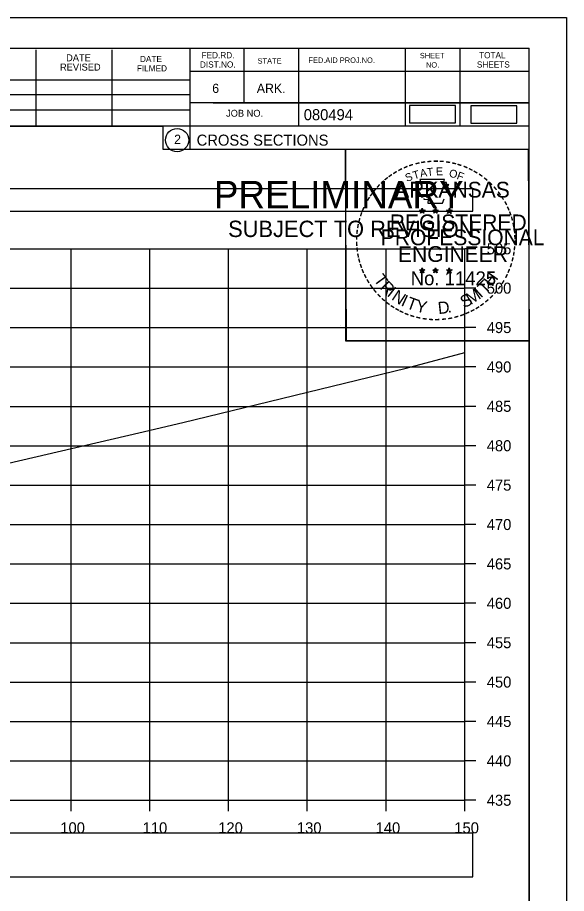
# Model space of a CAD drawing. Extents: x 1376273 to 1384221, y 378927 to 384592.
# Drawn here: x 1384151.1 to 1384220.8, y 381280.7 to 381391.9 of the extents above; entities that cross this region are included whole.
import ezdxf

# ---------------------------------------------------------------- set-up
doc = ezdxf.new("R2010")
doc.units = 0
for name, color, linetype in [('R_Axis', 7, 'Continuous'), ('R_Axis Annot', 7, 'Continuous'), ('R_Border', 7, 'Continuous'), ('R_Border PE', 7, 'Continuous'), ('R_Border Prem', 7, 'Continuous'), ('R_Drive', 7, 'Continuous'), ('R_Exist Surface', 7, 'Continuous'), ('R_Grid', 7, 'Continuous'), ('R_No Plot', 7, 'Continuous')]:
    doc.layers.add(name, color=color, linetype=linetype)

msp = doc.modelspace()

# ---------------------------------------------------------------- linework, layer by layer
at = {"layer": 'R_Axis'}
for p, q in [((1384207.91, 381292.51), (1384207.91, 381362.51)), ((1384209.31, 381362.51), (1384207.91, 381362.51)), ((1384209.31, 381357.51), (1384207.91, 381357.51)), ((1384209.31, 381352.51), (1384207.91, 381352.51)), ((1384209.31, 381347.51), (1384207.91, 381347.51)), ((1384209.31, 381342.51), (1384207.91, 381342.51)), ((1384209.31, 381337.51), (1384207.91, 381337.51)), ((1384209.31, 381332.51), (1384207.91, 381332.51)), ((1384209.31, 381327.51), (1384207.91, 381327.51)), ((1384209.31, 381322.51), (1384207.91, 381322.51)), ((1384209.31, 381317.51), (1384207.91, 381317.51)), ((1384209.31, 381312.51), (1384207.91, 381312.51)), ((1384209.31, 381307.51), (1384207.91, 381307.51)), ((1384209.31, 381302.51), (1384207.91, 381302.51)), ((1384209.31, 381297.51), (1384207.91, 381297.51)), ((1383907.91, 381292.51), (1384207.91, 381292.51)), ((1384157.91, 381291.11), (1384157.91, 381292.51)), ((1384167.91, 381291.11), (1384167.91, 381292.51)), ((1384177.91, 381291.11), (1384177.91, 381292.51)), ((1384187.91, 381291.11), (1384187.91, 381292.51)), ((1384197.91, 381291.11), (1384197.91, 381292.51)), ((1384207.91, 381291.11), (1384207.91, 381292.51)), ((1384209.31, 381292.51), (1384207.91, 381292.51))]:
    msp.add_line(p, q, dxfattribs=at)
at = {"layer": 'R_Axis Annot'}
for points in [[(1383907.13, 381367.28), (1384208.93, 381367.28), (1384208.93, 381370.1), (1383907.13, 381370.1)], [(1383907.13, 381282.81), (1384208.93, 381282.81), (1384208.93, 381288.33), (1383907.13, 381288.33)]]:
    msp.add_lwpolyline(points, close=True, dxfattribs=at)
at = {"layer": 'R_Border'}
for p, q in [((1383899.91, 381387.97), (1384216.09, 381387.97)), ((1384153.45, 381378.09), (1384153.45, 381387.77)), ((1384163.13, 381378.09), (1384163.13, 381387.77)), ((1384172.99, 381387.97), (1384172.99, 381375.17)), ((1384179.83, 381387.97), (1384179.83, 381381.03)), ((1384186.77, 381387.97), (1384186.77, 381378.09)), ((1384200.35, 381387.97), (1384200.35, 381378.09)), ((1384207.29, 381387.97), (1384207.29, 381378.09)), ((1384216.09, 381182.51), (1384216.09, 381387.97)), ((1384216.09, 381385.03), (1384172.99, 381385.03)), ((1384216.09, 381385.05), (1384216.09, 381385.05)), ((1384133.83, 381383.95), (1384172.99, 381383.95)), ((1384133.83, 381382.09), (1384172.99, 381382.09)), ((1384216.09, 381381.03), (1384172.99, 381381.03)), ((1384175.95, 381381.03), (1384216.09, 381381.03)), ((1384133.83, 381380.15), (1384172.99, 381380.15)), ((1384216.09, 381378.09), (1384133.83, 381378.09)), ((1384172.99, 381375.17), (1384216.09, 381375.17))]:
    msp.add_line(p, q, dxfattribs=at)
msp.add_circle((1384171.37, 381376.3), 1.47, dxfattribs=at)
at = {"layer": 'R_Border PE'}
for p, q in [((1384202.17, 381367.42), (1384202.52, 381367.31)), ((1384202.17, 381367.42), (1384202.43, 381367.38)), ((1384202.17, 381367.42), (1384202.41, 381367.3)), ((1384202.31, 381367.02), (1384202.52, 381367.31)), ((1384202.31, 381367.02), (1384202.43, 381367.26)), ((1384202.31, 381367.02), (1384202.52, 381367.23)), ((1384202.52, 381367.68), (1384202.48, 381367.43)), ((1384202.52, 381367.31), (1384202.52, 381367.68)), ((1384202.52, 381367.68), (1384202.57, 381367.43)), ((1384202.87, 381367.42), (1384202.52, 381367.31)), ((1384202.73, 381367.02), (1384202.52, 381367.31)), ((1384202.73, 381367.02), (1384202.52, 381367.23)), ((1384202.87, 381367.42), (1384202.58, 381367.37)), ((1384202.73, 381367.02), (1384202.6, 381367.31)), ((1384202.87, 381367.42), (1384202.66, 381367.32)), ((1384203.84, 381367.42), (1384204.19, 381367.31)), ((1384203.84, 381367.42), (1384204.1, 381367.38)), ((1384203.84, 381367.42), (1384204.08, 381367.3)), ((1384203.98, 381367.02), (1384204.19, 381367.31)), ((1384203.98, 381367.02), (1384204.1, 381367.26)), ((1384203.98, 381367.02), (1384204.19, 381367.23)), ((1384204.19, 381367.68), (1384204.15, 381367.43)), ((1384204.19, 381367.31), (1384204.19, 381367.68)), ((1384204.19, 381367.68), (1384204.24, 381367.43)), ((1384204.54, 381367.42), (1384204.19, 381367.31)), ((1384204.4, 381367.02), (1384204.19, 381367.31)), ((1384204.4, 381367.02), (1384204.19, 381367.23)), ((1384204.54, 381367.42), (1384204.25, 381367.37)), ((1384204.4, 381367.02), (1384204.27, 381367.31)), ((1384204.54, 381367.42), (1384204.33, 381367.32)), ((1384205.61, 381367.41), (1384205.96, 381367.3)), ((1384205.61, 381367.41), (1384205.86, 381367.37)), ((1384205.61, 381367.41), (1384205.84, 381367.29)), ((1384205.74, 381367), (1384205.96, 381367.3)), ((1384205.74, 381367), (1384205.87, 381367.25)), ((1384205.74, 381367), (1384205.95, 381367.22)), ((1384205.96, 381367.67), (1384205.91, 381367.41)), ((1384206.17, 381367), (1384205.95, 381367.22)), ((1384205.96, 381367.3), (1384205.96, 381367.67)), ((1384205.96, 381367.67), (1384206, 381367.42)), ((1384206.3, 381367.41), (1384205.96, 381367.3)), ((1384206.17, 381367), (1384205.96, 381367.3)), ((1384206.3, 381367.41), (1384206.02, 381367.36)), ((1384206.17, 381367), (1384206.03, 381367.29)), ((1384206.3, 381367.41), (1384206.1, 381367.31)), ((1384202.17, 381359.85), (1384202.52, 381359.74)), ((1384202.17, 381359.85), (1384202.42, 381359.81)), ((1384202.17, 381359.85), (1384202.41, 381359.73)), ((1384202.3, 381359.44), (1384202.52, 381359.74)), ((1384202.3, 381359.44), (1384202.43, 381359.69)), ((1384202.3, 381359.44), (1384202.52, 381359.66)), ((1384202.52, 381360.1), (1384202.48, 381359.85)), ((1384202.52, 381359.74), (1384202.52, 381360.1)), ((1384202.52, 381360.1), (1384202.57, 381359.85)), ((1384202.86, 381359.85), (1384202.52, 381359.74)), ((1384202.73, 381359.44), (1384202.52, 381359.74)), ((1384202.73, 381359.44), (1384202.52, 381359.66)), ((1384202.86, 381359.85), (1384202.58, 381359.8)), ((1384202.73, 381359.44), (1384202.59, 381359.73)), ((1384202.86, 381359.85), (1384202.66, 381359.75)), ((1384203.84, 381359.85), (1384204.19, 381359.74)), ((1384203.84, 381359.85), (1384204.09, 381359.81)), ((1384203.84, 381359.85), (1384204.07, 381359.73)), ((1384203.97, 381359.44), (1384204.19, 381359.74)), ((1384203.97, 381359.44), (1384204.1, 381359.69)), ((1384203.97, 381359.44), (1384204.18, 381359.66)), ((1384204.19, 381360.1), (1384204.15, 381359.85)), ((1384204.4, 381359.44), (1384204.18, 381359.66)), ((1384204.19, 381359.74), (1384204.19, 381360.1)), ((1384204.19, 381360.1), (1384204.24, 381359.85)), ((1384204.53, 381359.85), (1384204.19, 381359.74)), ((1384204.4, 381359.44), (1384204.19, 381359.74)), ((1384204.53, 381359.85), (1384204.25, 381359.8)), ((1384204.4, 381359.44), (1384204.26, 381359.73)), ((1384204.53, 381359.85), (1384204.33, 381359.75)), ((1384205.6, 381359.84), (1384205.95, 381359.73)), ((1384205.6, 381359.84), (1384205.86, 381359.8)), ((1384205.6, 381359.84), (1384205.84, 381359.72)), ((1384205.74, 381359.43), (1384205.95, 381359.73)), ((1384205.74, 381359.43), (1384205.86, 381359.68)), ((1384205.74, 381359.43), (1384205.95, 381359.65)), ((1384205.95, 381360.09), (1384205.91, 381359.84)), ((1384205.95, 381359.73), (1384205.95, 381360.09)), ((1384205.95, 381360.09), (1384206, 381359.84)), ((1384206.3, 381359.84), (1384205.95, 381359.73)), ((1384206.17, 381359.43), (1384205.95, 381359.73)), ((1384206.17, 381359.43), (1384205.95, 381359.65)), ((1384206.3, 381359.84), (1384206.01, 381359.79)), ((1384206.17, 381359.43), (1384206.03, 381359.72)), ((1384206.3, 381359.84), (1384206.1, 381359.74))]:
    msp.add_line(p, q, dxfattribs=at)
for points in [[(1384202.21, 381371.3), (1384202.48, 381370.47)], [(1384205.72, 381370.38), (1384205.87, 381370.66), (1384205.18, 381370.64), (1384205.33, 381371.3), (1384202.21, 381371.3)], [(1384202.71, 381368.88), (1384202.71, 381368.79), (1384203.27, 381368.77), (1384203.21, 381368.3), (1384205.08, 381368.3), (1384205.29, 381368.84)], [(1384202.52, 381367.68), (1384202.73, 381367.02), (1384202.17, 381367.42), (1384202.87, 381367.42), (1384202.31, 381367.02), (1384202.52, 381367.68)], [(1384204.19, 381367.68), (1384204.4, 381367.02), (1384203.84, 381367.42), (1384204.54, 381367.42), (1384203.98, 381367.02), (1384204.19, 381367.68)], [(1384205.96, 381367.67), (1384206.17, 381367), (1384205.61, 381367.41), (1384206.3, 381367.41), (1384205.74, 381367), (1384205.96, 381367.67)], [(1384202.52, 381360.1), (1384202.73, 381359.44), (1384202.17, 381359.85), (1384202.86, 381359.85), (1384202.3, 381359.44), (1384202.52, 381360.1)], [(1384204.19, 381360.1), (1384204.4, 381359.44), (1384203.84, 381359.85), (1384204.53, 381359.85), (1384203.97, 381359.44), (1384204.19, 381360.1)], [(1384205.95, 381360.09), (1384206.17, 381359.43), (1384205.6, 381359.84), (1384206.3, 381359.84), (1384205.74, 381359.43), (1384205.95, 381360.09)]]:
    msp.add_lwpolyline(points, dxfattribs=at)
for centre, radius in [((1384202.52, 381367.31), 0.172), ((1384202.52, 381367.31), 0.145), ((1384202.52, 381367.31), 0.116), ((1384202.52, 381367.31), 0.0991), ((1384202.52, 381367.31), 0.0747), ((1384202.52, 381367.31), 0.0495), ((1384202.52, 381367.31), 0.0296), ((1384204.19, 381367.31), 0.172), ((1384204.19, 381367.31), 0.145), ((1384204.19, 381367.31), 0.116), ((1384204.19, 381367.31), 0.0991), ((1384204.19, 381367.31), 0.0747), ((1384204.19, 381367.31), 0.0495), ((1384204.19, 381367.31), 0.0296), ((1384205.95, 381367.3), 0.172), ((1384205.95, 381367.3), 0.145), ((1384205.95, 381367.3), 0.116), ((1384205.95, 381367.3), 0.0991), ((1384205.95, 381367.3), 0.0747), ((1384205.95, 381367.3), 0.0495), ((1384205.95, 381367.3), 0.0296), ((1384202.52, 381359.74), 0.172), ((1384202.52, 381359.74), 0.145), ((1384202.52, 381359.74), 0.116), ((1384202.52, 381359.74), 0.0991), ((1384202.52, 381359.74), 0.0747), ((1384202.52, 381359.74), 0.0495), ((1384202.52, 381359.74), 0.0296), ((1384204.19, 381359.74), 0.172), ((1384204.19, 381359.74), 0.145), ((1384204.19, 381359.74), 0.116), ((1384204.19, 381359.74), 0.0991), ((1384204.19, 381359.74), 0.0747), ((1384204.19, 381359.74), 0.0495), ((1384204.19, 381359.74), 0.0296), ((1384205.95, 381359.73), 0.172), ((1384205.95, 381359.73), 0.145), ((1384205.95, 381359.73), 0.116), ((1384205.95, 381359.73), 0.0991), ((1384205.95, 381359.73), 0.0747), ((1384205.95, 381359.73), 0.0495), ((1384205.95, 381359.73), 0.0296)]:
    msp.add_circle(centre, radius, dxfattribs=at)
at = {"layer": 'R_Drive'}
for points in [[(1384200.91, 381378.49), (1384206.74, 381378.49), (1384206.74, 381380.68), (1384200.91, 381380.68)], [(1384208.69, 381378.47), (1384214.53, 381378.47), (1384214.53, 381380.65), (1384208.69, 381380.65)]]:
    msp.add_lwpolyline(points, close=True, dxfattribs=at)
at = {"layer": 'R_Exist Surface'}
msp.add_lwpolyline([(1384148.08, 381334.89), (1384166.51, 381339.15), (1384172.1, 381340.46), (1384200.47, 381347.34), (1384207.91, 381349.36)], dxfattribs=at)
at = {"layer": 'R_Grid'}
for p, q in [((1383907.91, 381362.51), (1384207.91, 381362.51)), ((1383907.91, 381362.51), (1384207.91, 381362.51)), ((1383907.91, 381362.51), (1384207.91, 381362.51)), ((1384157.91, 381292.51), (1384157.91, 381362.51)), ((1384157.91, 381292.51), (1384157.91, 381362.51)), ((1384157.91, 381292.51), (1384157.91, 381362.51)), ((1384167.91, 381292.51), (1384167.91, 381362.51)), ((1384167.91, 381292.51), (1384167.91, 381362.51)), ((1384167.91, 381292.51), (1384167.91, 381362.51)), ((1384177.91, 381292.51), (1384177.91, 381362.51)), ((1384177.91, 381292.51), (1384177.91, 381362.51)), ((1384177.91, 381292.51), (1384177.91, 381362.51)), ((1384187.91, 381292.51), (1384187.91, 381362.51)), ((1384187.91, 381292.51), (1384187.91, 381362.51)), ((1384187.91, 381292.51), (1384187.91, 381362.51)), ((1384197.91, 381292.51), (1384197.91, 381362.51)), ((1384197.91, 381292.51), (1384197.91, 381362.51)), ((1384197.91, 381292.51), (1384197.91, 381362.51)), ((1384207.91, 381292.51), (1384207.91, 381362.51)), ((1384207.91, 381292.51), (1384207.91, 381362.51)), ((1384207.91, 381292.51), (1384207.91, 381362.51)), ((1383907.91, 381357.51), (1384207.91, 381357.51)), ((1383907.91, 381357.51), (1384207.91, 381357.51)), ((1383907.91, 381357.51), (1384207.91, 381357.51)), ((1383907.91, 381352.51), (1384207.91, 381352.51)), ((1383907.91, 381352.51), (1384207.91, 381352.51)), ((1383907.91, 381352.51), (1384207.91, 381352.51)), ((1383907.91, 381347.51), (1384207.91, 381347.51)), ((1383907.91, 381347.51), (1384207.91, 381347.51)), ((1383907.91, 381347.51), (1384207.91, 381347.51)), ((1383907.91, 381342.51), (1384207.91, 381342.51)), ((1383907.91, 381342.51), (1384207.91, 381342.51)), ((1383907.91, 381342.51), (1384207.91, 381342.51)), ((1383907.91, 381337.51), (1384207.91, 381337.51)), ((1383907.91, 381337.51), (1384207.91, 381337.51)), ((1383907.91, 381337.51), (1384207.91, 381337.51)), ((1383907.91, 381332.51), (1384207.91, 381332.51)), ((1383907.91, 381332.51), (1384207.91, 381332.51)), ((1383907.91, 381332.51), (1384207.91, 381332.51)), ((1383907.91, 381327.51), (1384207.91, 381327.51)), ((1383907.91, 381327.51), (1384207.91, 381327.51)), ((1383907.91, 381327.51), (1384207.91, 381327.51)), ((1383907.91, 381322.51), (1384207.91, 381322.51)), ((1383907.91, 381322.51), (1384207.91, 381322.51)), ((1383907.91, 381322.51), (1384207.91, 381322.51)), ((1383907.91, 381317.51), (1384207.91, 381317.51)), ((1383907.91, 381317.51), (1384207.91, 381317.51)), ((1383907.91, 381317.51), (1384207.91, 381317.51)), ((1383907.91, 381312.51), (1384207.91, 381312.51)), ((1383907.91, 381312.51), (1384207.91, 381312.51)), ((1383907.91, 381312.51), (1384207.91, 381312.51)), ((1383907.91, 381307.51), (1384207.91, 381307.51)), ((1383907.91, 381307.51), (1384207.91, 381307.51)), ((1383907.91, 381307.51), (1384207.91, 381307.51)), ((1383907.91, 381302.51), (1384207.91, 381302.51)), ((1383907.91, 381302.51), (1384207.91, 381302.51)), ((1383907.91, 381302.51), (1384207.91, 381302.51)), ((1383907.91, 381297.51), (1384207.91, 381297.51)), ((1383907.91, 381297.51), (1384207.91, 381297.51)), ((1383907.91, 381297.51), (1384207.91, 381297.51)), ((1383907.91, 381292.51), (1384207.91, 381292.51)), ((1383907.91, 381292.51), (1384207.91, 381292.51)), ((1383907.91, 381292.51), (1384207.91, 381292.51))]:
    msp.add_line(p, q, dxfattribs=at)
at = {"layer": 'R_No Plot'}
for p, q in [((1383887.51, 381391.86), (1384220.84, 381391.86)), ((1384192.12, 381352.71), (1384192.12, 381352.71))]:
    msp.add_line(p, q, dxfattribs=at)
for points in [[(1383887.5, 381391.86), (1384220.84, 381391.86), (1384220.84, 381178.53), (1383887.5, 381178.53)], [(1384133.83, 381387.97), (1384133.83, 381378.09), (1384169.56, 381378.09), (1384169.56, 381375.17), (1384192.76, 381375.17), (1384192.76, 381350.84), (1384216.09, 381350.84), (1384216.09, 381182.51), (1383899.91, 381182.51), (1383899.91, 381387.97)], [(1384192.76, 381375.17), (1384215.97, 381375.17), (1384216.09, 381350.84), (1384192.88, 381350.84)]]:
    msp.add_lwpolyline(points, close=True, dxfattribs=at)

# ---------------------------------------------------------------- texts
at = {"layer": 'R_Axis Annot'}
for s, p in [('505', (1384210.71, 381361.81)), ('500', (1384210.71, 381356.81)), ('495', (1384210.71, 381351.81)), ('490', (1384210.71, 381346.81)), ('485', (1384210.71, 381341.81)), ('480', (1384210.71, 381336.81)), ('475', (1384210.71, 381331.81)), ('470', (1384210.71, 381326.81)), ('465', (1384210.71, 381321.81)), ('460', (1384210.71, 381316.81)), ('455', (1384210.71, 381311.81)), ('450', (1384210.71, 381306.81)), ('445', (1384210.71, 381301.81)), ('440', (1384210.71, 381296.81)), ('435', (1384210.71, 381291.81)), ('100', (1384156.53, 381288.31)), ('110', (1384166.99, 381288.31)), ('120', (1384176.59, 381288.31)), ('130', (1384186.59, 381288.31)), ('140', (1384196.59, 381288.31)), ('150', (1384206.59, 381288.31))]:
    msp.add_text(s, height=1.4, dxfattribs=at).set_placement(p)
at = {"layer": 'R_Border'}
for s, height, p in [('DATE', 0.879, (1384157.27, 381386.31)), ('DATE', 0.782, (1384166.65, 381386.21)), ('FED.RD.', 0.782, (1384174.47, 381386.69)), ('SHEET', 0.684, (1384202.21, 381386.69)), ('TOTAL', 0.782, (1384209.73, 381386.69)), ('REVISED', 0.879, (1384156.49, 381385.13)), ('FILMED', 0.782, (1384166.25, 381385.03)), ('DIST.NO.', 0.782, (1384174.27, 381385.51)), ('STATE', 0.684, (1384181.59, 381386.01)), ('FED.AID PROJ.NO.', 0.684, (1384188.05, 381386.11)), ('NO.', 0.684, (1384202.99, 381385.51)), ('SHEETS', 0.782, (1384209.45, 381385.51)), ('6', 1.17, (1384175.83, 381382.29)), ('ARK.', 1.172, (1384181.49, 381382.29)), ('080494', 1.4, (1384187.46, 381378.83)), ('JOB NO.', 0.879, (1384177.59, 381379.27)), ('2', 1.17, (1384170.99, 381375.82)), ('CROSS SECTIONS', 1.4, (1384173.85, 381375.6))]:
    msp.add_text(s, height=height, rotation=360, dxfattribs=at).set_placement(p)
at = {"layer": 'R_Border PE'}
for s, height, rotation, p in [('-', 1.6, 10.2193, (1384202.39, 381372.83)), ('-', 1.6, 5.8968, (1384203.12, 381372.94)), ('-', 1.6, 0.1862, (1384203.89, 381373.01)), ('-', 1.6, 357.743, (1384204.61, 381373)), ('-', 1.6, 352.1617, (1384205.36, 381372.94)), ('-', 1.6, 28.7918, (1384199.69, 381371.84)), ('-', 1.6, 24.3072, (1384200.33, 381372.16)), ('-', 1.6, 19.1761, (1384200.96, 381372.43)), ('T', 1, 16.4036, (1384201.48, 381371.31)), ('-', 1.6, 13.6301, (1384201.71, 381372.67)), ('A', 1, 11.2132, (1384202.31, 381371.56)), ('T', 1, 6.0228, (1384203.16, 381371.73)), ('E', 1, 0.8323, (1384204.26, 381371.84)), ('O', 1, 350.4515, (1384205.87, 381371.63)), ('-', 1.6, 347.2049, (1384206.08, 381372.83)), ('-', 1.6, 342.3362, (1384206.71, 381372.68)), ('-', 1.6, 337.8551, (1384207.45, 381372.45)), ('-', 1.6, 334.1211, (1384208.08, 381372.18)), ('-', 1.6, 38.9507, (1384198.04, 381370.7)), ('-', 1.6, 36.2317, (1384198.52, 381371.08)), ('-', 1.6, 34.0636, (1384199.1, 381371.47)), ('S', 1, 21.594, (1384200.57, 381370.98)), ('F', 1, 340.0707, (1384206.82, 381371.4)), ('-', 1.6, 329.6409, (1384208.66, 381371.9)), ('-', 1.6, 325.8627, (1384209.3, 381371.54)), ('-', 1.6, 320.5297, (1384209.91, 381371.11)), ('-', 1.6, 50.6142, (1384196.76, 381369.32)), ('-', 1.6, 48.423, (1384197.16, 381369.8)), ('-', 1.6, 42.9622, (1384197.61, 381370.28)), ('ARKANSAS', 2, 360, (1384199.07, 381369.01)), ('-', 1.6, 315.5786, (1384210.51, 381370.62)), ('-', 1.6, 309.8797, (1384211.08, 381370.07)), ('-', 1.6, 54.2325, (1384196.35, 381368.75)), ('-', 1.6, 306.6522, (1384211.6, 381369.47)), ('-', 1.4, 303.6753, (1384212.09, 381368.9)), ('-', 1.6, 62.8713, (1384195.71, 381367.61)), ('-', 1.6, 58.0706, (1384196.02, 381368.22)), ('-', 1.6, 299.6684, (1384212.41, 381368.3)), ('-', 1.6, 72.3945, (1384195.23, 381366.37)), ('-', 1.6, 67.7743, (1384195.45, 381367)), ('DWB', 0.01, 360, (1384202.51, 381367.31)), ('DWB', 0.01, 360, (1384204.18, 381367.31)), ('DWB', 0.01, 360, (1384205.94, 381367.3)), ('-', 1.6, 294.6628, (1384212.73, 381367.68)), ('-', 1.6, 290.5728, (1384212.99, 381367.11)), ('-', 1.6, 75.461, (1384195.03, 381365.66)), ('REGISTERED', 2, 360, (1384198.39, 381364.86)), ('-', 1.6, 285.1233, (1384213.22, 381366.53)), ('-', 1.6, 280.5493, (1384213.42, 381365.79)), ('-', 1.6, 85.1863, (1384194.82, 381364.25)), ('-', 1.6, 81.2013, (1384194.9, 381364.94)), ('PROFESSIONAL', 2, 360, (1384197.24, 381362.96)), ('-', 1.6, 276.5962, (1384213.58, 381365.02)), ('-', 1.6, 89.0622, (1384194.8, 381363.55)), ('-', 1.6, 274.3301, (1384213.64, 381364.3)), ('-', 1.6, 269.9407, (1384213.68, 381363.66)), ('-', 1.6, 94.1959, (1384194.83, 381362.83)), ('-', 1.6, 98.9479, (1384194.91, 381362.16)), ('ENGINEER', 2, 360, (1384199.43, 381360.84)), ('-', 1.6, 263.5172, (1384213.66, 381363)), ('-', 1.6, 101.7149, (1384195.04, 381361.43)), ('-', 1.6, 255.7626, (1384213.48, 381361.67)), ('-', 1.6, 260.9953, (1384213.59, 381362.34)), ('-', 1.6, 105.4578, (1384195.2, 381360.83)), ('-', 1.6, 109.0874, (1384195.42, 381360.2)), ('-', 1.6, 252.8681, (1384213.3, 381360.95)), ('-', 1.6, 114.0643, (1384195.67, 381359.6)), ('-', 1.6, 115.7289, (1384195.98, 381358.99)), ('T', 1.54, 306.0406, (1384196.28, 381358.58)), ('No. 11425', 1.757, 360, (1384201.05, 381357.88)), ('DWB', 0.01, 360, (1384202.5, 381359.73)), ('DWB', 0.01, 360, (1384204.17, 381359.73)), ('DWB', 0.01, 360, (1384205.94, 381359.72)), ('H', 1.54, 54.6088, (1384211.4, 381357.61)), ('-', 1.6, 244.6197, (1384212.81, 381359.64)), ('-', 1.6, 247.8887, (1384213.07, 381360.27)), ('-', 1.6, 120.4471, (1384196.33, 381358.4)), ('-', 1.6, 125.8934, (1384196.74, 381357.84)), ('R', 1.54, 314.005, (1384197.04, 381357.53)), ('T', 1.54, 46.6444, (1384210.51, 381356.67)), ('-', 1.6, 239.0712, (1384212.42, 381358.89)), ('-', 1.6, 130.7181, (1384197.2, 381357.29)), ('I', 1.54, 321.9694, (1384197.94, 381356.6)), ('N', 1.54, 326.5002, (1384198.51, 381356.13)), ('M', 1.54, 32.6563, (1384208.66, 381355.35)), ('I', 1.54, 42.1136, (1384209.95, 381356.19)), ('-', 1.6, 231.2538, (1384211.59, 381357.67)), ('-', 1.6, 233.8452, (1384212.02, 381358.24)), ('-', 1.6, 134.2238, (1384197.72, 381356.74)), ('-', 1.6, 138.9338, (1384198.24, 381356.28)), ('-', 1.6, 144.6463, (1384198.8, 381355.87)), ('I', 1.54, 335.3603, (1384199.71, 381355.34)), ('T', 1.54, 339.8912, (1384200.38, 381355.01)), ('Y', 1.54, 347.8556, (1384201.59, 381354.57)), ('D', 1.54, 6.3969, (1384204.58, 381354.21)), ('S', 1.54, 26.9312, (1384207.82, 381354.94)), ('-', 1.6, 221.0851, (1384210.58, 381356.6)), ('-', 1.6, 225.7653, (1384211.11, 381357.11)), ('-', 1.6, 148.0898, (1384199.36, 381355.5)), ('-', 1.6, 151.5704, (1384199.94, 381355.18)), ('-', 1.6, 154.6002, (1384200.46, 381354.93)), ('-', 1.6, 207.3568, (1384208.94, 381355.39)), ('-', 1.6, 212.2491, (1384209.5, 381355.74)), ('-', 1.6, 215.7363, (1384210.04, 381356.13)), ('-', 1.6, 158.5612, (1384201.08, 381354.67)), ('-', 1.6, 162.7983, (1384201.77, 381354.46)), ('-', 1.6, 167.5555, (1384202.49, 381354.3)), ('-', 1.6, 173.1155, (1384203.26, 381354.19)), ('-', 1.6, 176.5183, (1384204.01, 381354.13)), ('-', 1.6, 181.5918, (1384204.75, 381354.15)), ('-', 1.6, 185.8167, (1384205.56, 381354.23)), ('-', 1.6, 191.2858, (1384206.29, 381354.36)), ('.', 1.54, 13.7642, (1384205.77, 381354.34)), ('-', 1.6, 195.4743, (1384207.02, 381354.56)), ('-', 1.6, 200.7184, (1384207.7, 381354.8)), ('-', 1.6, 204.2516, (1384208.32, 381355.08))]:
    msp.add_text(s, height=height, rotation=rotation, dxfattribs=at).set_placement(p)
at = {"layer": 'R_Border Prem'}
for s, height, p in [('PRELIMINARY', 3.5, (1384176.04, 381367.63)), ('DWB', 0.01, (1384176.78, 381369.48)), ('SUBJECT TO REVISION', 2.0751, (1384177.85, 381364))]:
    msp.add_text(s, height=height, rotation=360, dxfattribs=at).set_placement(p)

doc.saveas('drawing.dxf')
